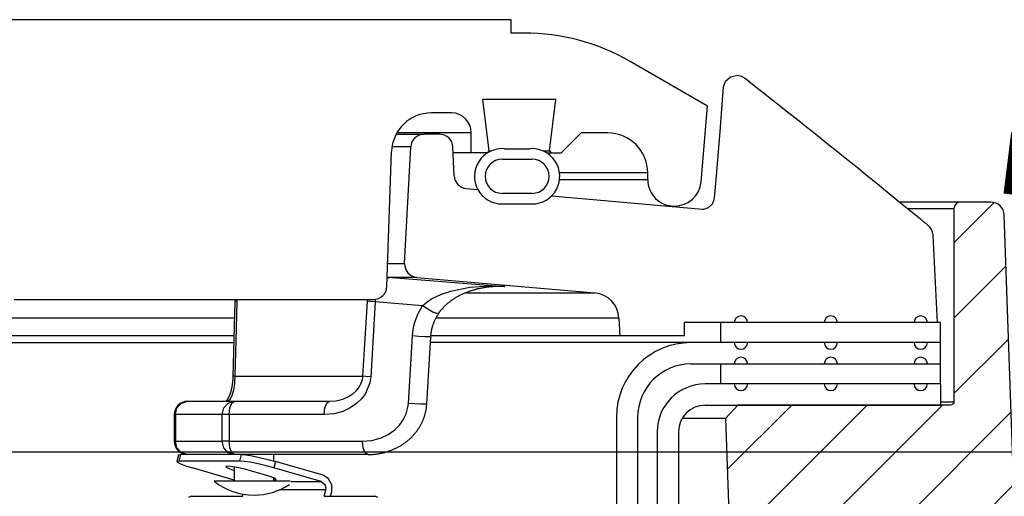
# Model space of a CAD drawing. Extents: x -169 to 2224, y 0 to 2796.
# Tile 431 of 530: x 1837.89 to 1842.51, y 983.81 to 986.04. Entities that reach past the tile are written whole.
import ezdxf

# ---------------------------------------------------------------- set-up
doc = ezdxf.new("R2010")
doc.units = 0
doc.header["$MEASUREMENT"] = 0
for name, color, linetype in [('CONCRETE-HATCH', 2, 'CONTINUOUS'), ('SPILL-BUCKET', 1, 'CONTINUOUS'), ('TANK-SLAB', 6, 'CONTINUOUS')]:
    doc.layers.add(name, color=color, linetype=linetype)
doc.layers.add('FREEZE-LINES', color=8, linetype='CONTINUOUS', plot=False)

msp = doc.modelspace()

# ---------------------------------------------------------------- hatches: boundary and pattern name
at = {"layer": 'CONCRETE-HATCH'}
h = msp.add_hatch(dxfattribs=at)
h.set_pattern_fill('AR-CONC', color=256, scale=2.67, style=0)
h.set_pattern_definition([(50, (-398.977, 12.002), (19.15085, -1.67548), [2.0025, -22.0275]), (355, (-398.977, 12.002), (-3.70466, 20.08353), [1.602, -17.622]), (100.45144, (-397.381, 11.862), (15.44619, 18.40805), [1.70186, -18.7205]), (46.1842, (-398.977, 17.342), (28.49534, -4.41936), [3.00375, -33.04125]), (96.6356, (-396.602, 16.974), (24.95547, 26.00897), [2.5528, -28.08076]), (351.1842, (-398.977, 17.342), (24.95547, 26.00897), [2.403, -26.433]), (21, (-396.307, 16.007), (15.93742, -10.74992), [2.0025, -22.0275]), (326, (-396.307, 16.007), (6.49652, 19.3615), [1.602, -17.622]), (71.45144, (-394.979, 15.111), (22.43394, 8.61158), [1.70186, -18.7205]), (37.5, (-398.977, 12.002), (0.324668, 8.888266), [0, -17.4084, 0, -17.889, 0, -17.68875]), (7.5, (-398.977, 12.002), (7.023957, 10.530793), [0, -10.1994, 0, -17.0079, 0, -6.74175]), (327.5, (-404.931, 12.002), (14.25306, -0.602215), [0, -6.675, 0, -20.826, 0, -27.6345]), (317.5, (-407.601, 12.002), (15.57107, 2.6728), [0, -8.6775, 0, -13.8306, 0, -19.6245])])
h.paths.add_polyline_path([(1852.85622, 984.84368), (1842.36102, 984.84368), (1842.36102, 978.19533), (1852.85622, 978.19533)])
at = {"layer": 'SPILL-BUCKET'}
h = msp.add_hatch(dxfattribs=at)
h.set_pattern_fill('ANSI31', scale=2, style=0)
h.set_pattern_definition([(45, (6945.78942, -316.10631), (-0.176776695, 0.176776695), [])])
edge = h.paths.add_edge_path()
edge.add_line((1841.25661, 984.23294), (1841.19841, 984.17052))
edge.add_line((1841.19841, 984.17052), (1841.24787, 982.75407))
edge.add_line((1841.24787, 982.75407), (1841.57318, 982.75407))
edge.add_line((1841.57318, 982.75407), (1841.59062, 983.25351))
edge.add_arc((1841.7155, 983.24919), 0.12496, -269.98139, -181.98144, ccw=False)
edge.add_line((1841.71546, 983.37415), (1842.50229, 983.37415))
edge.add_arc((1842.50231, 983.43663), 0.06248, -90.01928, 1.98074)
edge.add_line((1842.56476, 983.43879), (1842.50587, 985.12513))
edge.add_arc((1842.44343, 985.12293), 0.06248, -357.98136, -269.98138)
edge.add_line((1842.44341, 985.18541), (1842.30157, 985.18541))
edge.add_arc((1842.30158, 985.15417), 0.03124, -269.98043, -179.98043)
edge.add_line((1842.27034, 985.15416), (1842.27034, 984.24793))
edge.add_arc((1842.25503, 984.24824), 0.01531, -91.18722, -1.18722, ccw=False)
edge.add_line((1842.25472, 984.23294), (1841.25661, 984.23294))

# ---------------------------------------------------------------- linework, layer by layer
at = {"layer": 'FREEZE-LINES', "linetype": 'Continuous'}
msp.add_line((1468.41345, 984.01471), (1934.57169, 984.01471), dxfattribs=at)
at = {"layer": 'SPILL-BUCKET', "linetype": 'Continuous'}
for p, q in [((1840.19363, 986.04108), (1836.009, 986.04108)), ((1840.19363, 985.97862), (1840.19363, 986.04108)), ((1840.25213, 985.97862), (1840.19363, 985.97862)), ((1841.11488, 985.63511), (1840.75179, 985.84474)), ((1840.40219, 985.66634), (1840.06103, 985.66634)), ((1840.09061, 985.42541), (1840.06103, 985.66634)), ((1840.37261, 985.42541), (1840.40219, 985.66634)), ((1841.08388, 985.28071), (1841.11488, 985.63511)), ((1839.91258, 985.60388), (1839.81958, 985.60388)), ((1839.94163, 985.51019), (1839.65731, 985.51019)), ((1839.97751, 985.51019), (1839.94163, 985.51019)), ((1839.99907, 985.51019), (1839.97751, 985.51019)), ((1840.00626, 985.51019), (1839.99907, 985.51019)), ((1840.00626, 985.41651), (1840.00626, 985.51019)), ((1840.42785, 985.41651), (1840.52154, 985.51019)), ((1840.64645, 985.51019), (1840.52154, 985.51019)), ((1839.6102, 984.78975), (1839.63232, 985.42305)), ((1840.08193, 985.41651), (1839.92104, 985.41651)), ((1840.08171, 985.41651), (1840.09061, 985.42541)), ((1840.09061, 985.42541), (1840.09865, 985.42541)), ((1840.16181, 985.43606), (1840.28042, 985.43606)), ((1840.34358, 985.42541), (1840.36535, 985.42541)), ((1840.36031, 985.41651), (1840.42785, 985.41651)), ((1840.36535, 985.42541), (1840.37261, 985.42541)), ((1840.37261, 985.42541), (1840.38151, 985.41651)), ((1840.15116, 985.38653), (1840.29107, 985.38653)), ((1840.83382, 985.32282), (1840.82729, 985.32282)), ((1840.83382, 985.29159), (1840.83382, 985.32282)), ((1840.82729, 985.29159), (1840.83382, 985.29159)), ((1840.29107, 985.22664), (1840.15116, 985.22664)), ((1840.15116, 985.17667), (1840.29107, 985.17667)), ((1837.86187, 984.72948), (1839.54778, 984.72948))]:
    msp.add_line(p, q, dxfattribs=at)
at = {"layer": 'SPILL-BUCKET', "color": 1, "linetype": 'Continuous'}
for p, q in [((1841.19934, 985.75301), (1841.22148, 985.77237)), ((1841.22148, 985.77237), (1841.24998, 985.77935)), ((1841.17372, 985.51678), (1841.18851, 985.72558)), ((1841.18851, 985.72558), (1841.19934, 985.75301)), ((1841.29845, 985.75826), (1841.28847, 985.76606)), ((1841.30842, 985.75045), (1841.29845, 985.75826)), ((1841.34164, 985.7244), (1841.30842, 985.75045)), ((1841.37481, 985.69831), (1841.34164, 985.7244)), ((1841.40834, 985.6719), (1841.37481, 985.69831)), ((1841.44183, 985.64547), (1841.40834, 985.6719)), ((1841.47569, 985.6187), (1841.44183, 985.64547)), ((1841.50951, 985.5919), (1841.47569, 985.6187)), ((1841.54371, 985.56474), (1841.50951, 985.5919)), ((1841.57788, 985.53756), (1841.54371, 985.56474)), ((1839.85749, 985.50395), (1839.78448, 985.50395)), ((1841.15602, 985.30816), (1841.17372, 985.51678)), ((1841.61245, 985.51001), (1841.57788, 985.53756)), ((1841.64699, 985.48243), (1841.61245, 985.51001)), ((1841.68208, 985.45436), (1841.64699, 985.48243)), ((1841.71714, 985.42627), (1841.68208, 985.45436)), ((1839.69345, 984.89796), (1839.7221, 985.44476)), ((1839.9258, 985.30884), (1839.91989, 985.44421)), ((1841.75247, 985.3979), (1841.71714, 985.42627)), ((1841.78777, 985.3695), (1841.75247, 985.3979)), ((1841.82335, 985.34082), (1841.78777, 985.3695)), ((1841.85891, 985.31211), (1841.82335, 985.34082)), ((1841.89476, 985.2831), (1841.85891, 985.31211)), ((1841.14627, 985.20585), (1841.15602, 985.30816)), ((1841.93059, 985.25407), (1841.89476, 985.2831)), ((1839.98276, 985.24934), (1840.03699, 985.2446)), ((1841.96672, 985.22474), (1841.93059, 985.25407)), ((1842.00283, 985.19538), (1841.96672, 985.22474)), ((1840.38257, 985.21436), (1841.09109, 985.15238)), ((1841.11933, 985.16033), (1841.13495, 985.17472)), ((1841.13495, 985.17472), (1841.13705, 985.1777)), ((1841.13705, 985.1777), (1841.13891, 985.18074)), ((1841.13891, 985.18074), (1841.14409, 985.19303)), ((1841.14409, 985.19303), (1841.14627, 985.20585)), ((1842.07565, 985.13599), (1842.00283, 985.19538)), ((1841.09109, 985.15238), (1841.09711, 985.15246)), ((1841.09711, 985.15246), (1841.11933, 985.16033)), ((1842.09425, 985.12078), (1842.07565, 985.13599)), ((1842.11284, 985.10555), (1842.09425, 985.12078)), ((1842.11333, 985.10515), (1842.11283, 985.10555)), ((1842.11382, 985.10474), (1842.11333, 985.10515)), ((1842.11624, 985.10276), (1842.11382, 985.10474)), ((1842.11864, 985.1008), (1842.11624, 985.10276)), ((1842.12098, 985.09889), (1842.11864, 985.1008)), ((1842.1233, 985.09699), (1842.12098, 985.09889)), ((1842.12556, 985.09515), (1842.1233, 985.09699)), ((1842.1278, 985.09332), (1842.12556, 985.09515)), ((1842.13, 985.09154), (1842.1278, 985.09332)), ((1842.13218, 985.08976), (1842.13, 985.09154)), ((1842.13429, 985.08804), (1842.13218, 985.08976)), ((1842.13639, 985.08634), (1842.13429, 985.08804)), ((1842.13839, 985.08471), (1842.13639, 985.08634)), ((1842.14037, 985.08311), (1842.13839, 985.08471)), ((1842.14227, 985.08157), (1842.14037, 985.08311)), ((1842.14415, 985.08005), (1842.14227, 985.08157)), ((1842.14595, 985.07859), (1842.14415, 985.08005)), ((1842.14773, 985.07715), (1842.14595, 985.07859)), ((1842.14845, 985.07656), (1842.14773, 985.07715)), ((1842.14917, 985.07599), (1842.14845, 985.07656)), ((1842.17221, 985.03199), (1842.17217, 985.03255)), ((1842.17226, 985.03144), (1842.17221, 985.03199)), ((1842.17237, 985.03015), (1842.17226, 985.03144)), ((1842.17247, 985.02891), (1842.17237, 985.03015)), ((1842.17263, 985.02718), (1842.17247, 985.02891)), ((1842.19227, 984.62017), (1842.17263, 985.02718)), ((1839.75038, 984.83247), (1840.58512, 984.75944)), ((1840.69898, 984.64154), (1840.70337, 984.55771)), ((1842.20788, 984.62017), (1841.00558, 984.62017)), ((1841.00558, 984.55771), (1841.00558, 984.62017)), ((1842.20788, 984.33287), (1842.20788, 984.62017)), ((1841.00558, 984.55771), (1840.70337, 984.55771)), ((1842.20788, 984.52649), (1841.03636, 984.52649)), ((1841.03636, 984.42655), (1842.20788, 984.42655)), ((1842.20791, 984.33287), (1841.10301, 984.33287)), ((1842.20791, 984.23294), (1842.20791, 984.33287)), ((1841.10301, 984.23294), (1842.20791, 984.23294)), ((1840.6866, 984.17672), (1840.6866, 983.74985)), ((1840.78653, 984.17672), (1840.78653, 983.74985)), ((1840.87817, 984.10802), (1840.87817, 969.91046)), ((1840.9781, 984.10802), (1840.9781, 969.91046))]:
    msp.add_line(p, q, dxfattribs=at)
at = {"layer": 'SPILL-BUCKET', "color": 7}
for p, q in [((1839.65397, 985.50395), (1839.78448, 985.50395)), ((1839.72211, 985.44476), (1839.63435, 985.44476)), ((1842.30157, 985.18541), (1842.01505, 985.18541)), ((1842.27034, 985.15418), (1842.05334, 985.15418)), ((1839.61401, 984.89796), (1839.69345, 984.89796)), ((1839.75038, 984.83247), (1839.6117, 984.83247)), ((1839.97654, 984.75944), (1840.58514, 984.75944)), ((1840.69898, 984.64154), (1839.84017, 984.64154)), ((1841.03636, 984.52649), (1839.81434, 984.52649)), ((1840.70337, 984.55771), (1839.81617, 984.55771)), ((1842.27034, 984.24793), (1842.20791, 984.24793)), ((1841.19841, 984.17052), (1840.99486, 984.17052))]:
    msp.add_line(p, q, dxfattribs=at)
at = {"layer": 'SPILL-BUCKET', "color": 7, "linetype": 'Continuous'}
for p, q in [((1840.82729, 985.32282), (1840.41996, 985.32282)), ((1840.42011, 985.29159), (1840.82729, 985.29159)), ((1838.8947, 984.64154), (1827.69649, 984.64154)), ((1841.17734, 984.52649), (1841.17734, 984.62017)), ((1827.53615, 984.52649), (1838.89229, 984.52649)), ((1838.89261, 984.55771), (1827.6921, 984.55771)), ((1841.17734, 984.33287), (1841.17734, 984.42655))]:
    msp.add_line(p, q, dxfattribs=at)
at = {"layer": 'SPILL-BUCKET', "color": 8, "linetype": 'Continuous'}
for p, q in [((1839.62091, 984.83106), (1839.61151, 984.82706)), ((1839.63348, 984.83247), (1839.62091, 984.83106)), ((1839.63348, 984.83247), (1839.79186, 984.82001)), ((1839.79186, 984.82001), (1840.16323, 984.79027)), ((1839.86592, 984.7531), (1839.90964, 984.76771)), ((1839.90964, 984.76771), (1839.99985, 984.78597)), ((1839.96258, 984.75319), (1839.96589, 984.75474)), ((1839.96589, 984.75474), (1839.96921, 984.75625)), ((1839.96921, 984.75625), (1839.97261, 984.75776)), ((1839.97261, 984.75776), (1839.97602, 984.75922)), ((1839.97602, 984.75922), (1839.97951, 984.76069)), ((1839.97951, 984.76069), (1839.98301, 984.76212)), ((1839.98301, 984.76212), (1839.98673, 984.76359)), ((1839.98673, 984.76359), (1839.99045, 984.76503)), ((1839.99045, 984.76503), (1839.99404, 984.76636)), ((1839.99404, 984.76636), (1839.99762, 984.76766)), ((1839.99762, 984.76766), (1840.00126, 984.76894)), ((1839.99985, 984.78597), (1840.09052, 984.79248)), ((1840.00126, 984.76894), (1840.0049, 984.77018)), ((1840.0049, 984.77018), (1840.00859, 984.77139)), ((1840.00859, 984.77139), (1840.01228, 984.77257)), ((1840.01228, 984.77257), (1840.01603, 984.77372)), ((1840.01603, 984.77372), (1840.01978, 984.77483)), ((1840.01978, 984.77483), (1840.02359, 984.77592)), ((1840.02359, 984.77592), (1840.02739, 984.77697)), ((1840.02739, 984.77697), (1840.03127, 984.77799)), ((1840.03127, 984.77799), (1840.03514, 984.77897)), ((1840.03514, 984.77897), (1840.03909, 984.77993)), ((1840.03909, 984.77993), (1840.04303, 984.78084)), ((1840.04303, 984.78084), (1840.04705, 984.78173)), ((1840.04705, 984.78173), (1840.05107, 984.78258)), ((1840.05107, 984.78258), (1840.05517, 984.7834)), ((1840.05517, 984.7834), (1840.05927, 984.78418)), ((1840.05927, 984.78418), (1840.06345, 984.78493)), ((1840.06345, 984.78493), (1840.06763, 984.78564)), ((1840.06763, 984.78564), (1840.07189, 984.78633)), ((1840.07189, 984.78633), (1840.07615, 984.78696)), ((1840.07615, 984.78696), (1840.08019, 984.78752)), ((1840.08019, 984.78752), (1840.08423, 984.78804)), ((1840.08423, 984.78804), (1840.08842, 984.78855)), ((1840.08842, 984.78855), (1840.09261, 984.789)), ((1840.09052, 984.79248), (1840.16266, 984.79031)), ((1840.09261, 984.789), (1840.09682, 984.78942)), ((1840.09682, 984.78942), (1840.10103, 984.78979)), ((1840.10103, 984.78979), (1840.10525, 984.79012)), ((1840.10525, 984.79012), (1840.10947, 984.79041)), ((1840.13746, 984.79027), (1840.10767, 984.79027)), ((1840.10947, 984.79041), (1840.1137, 984.79065)), ((1840.1137, 984.79065), (1840.11793, 984.79085)), ((1840.11793, 984.79085), (1840.12216, 984.79102)), ((1840.12216, 984.79102), (1840.12639, 984.79113)), ((1840.12639, 984.79113), (1840.1286, 984.79116)), ((1840.1286, 984.79116), (1840.1308, 984.79118)), ((1840.1628, 984.7903), (1840.13085, 984.79026)), ((1840.16323, 984.79027), (1840.13746, 984.79027)), ((1840.16266, 984.79031), (1840.16323, 984.79027)), ((1840.16323, 984.79027), (1840.1628, 984.7903)), ((1838.89663, 984.71857), (1838.89225, 984.54323)), ((1838.89668, 984.72087), (1838.89663, 984.71876)), ((1838.89891, 984.71952), (1838.89663, 984.71857)), ((1838.89663, 984.71876), (1838.89663, 984.71867)), ((1838.89663, 984.71867), (1838.89663, 984.71857)), ((1838.89664, 984.72948), (1838.89668, 984.72717)), ((1838.89668, 984.72717), (1838.8967, 984.72507)), ((1838.89669, 984.72297), (1838.89668, 984.72087)), ((1838.8967, 984.72507), (1838.89669, 984.72297)), ((1838.90554, 984.72028), (1838.89891, 984.71952)), ((1838.90554, 984.72028), (1838.9024, 984.59563)), ((1838.90563, 984.72946), (1838.90554, 984.72028)), ((1839.50517, 984.49424), (1839.51878, 984.72028)), ((1839.51878, 984.72028), (1839.51972, 984.72927)), ((1839.53203, 984.71884), (1839.51878, 984.72028)), ((1839.55537, 984.71701), (1839.53203, 984.71884)), ((1839.55537, 984.71701), (1839.5342, 984.36633)), ((1839.5559, 984.72394), (1839.55537, 984.71701)), ((1839.77798, 984.6996), (1839.55537, 984.71701)), ((1839.55672, 984.73012), (1839.5559, 984.72394)), ((1839.77798, 984.6996), (1839.79963, 984.71804)), ((1839.79963, 984.71804), (1839.82329, 984.73311)), ((1839.82329, 984.73311), (1839.86592, 984.7531)), ((1839.89245, 984.70814), (1839.89433, 984.70976)), ((1839.89433, 984.70976), (1839.89629, 984.71141)), ((1839.89629, 984.71141), (1839.89825, 984.71303)), ((1839.89825, 984.71303), (1839.90044, 984.71481)), ((1839.90044, 984.71481), (1839.90263, 984.71655)), ((1839.90263, 984.71655), (1839.90489, 984.7183)), ((1839.90489, 984.7183), (1839.90716, 984.72003)), ((1839.90716, 984.72003), (1839.90952, 984.72179)), ((1839.90952, 984.72179), (1839.91189, 984.72351)), ((1839.91189, 984.72351), (1839.91436, 984.72526)), ((1839.91436, 984.72526), (1839.91683, 984.72698)), ((1839.91683, 984.72698), (1839.91943, 984.72875)), ((1839.91943, 984.72875), (1839.92203, 984.73048)), ((1839.92203, 984.73048), (1839.92477, 984.73226)), ((1839.92477, 984.73226), (1839.92752, 984.734)), ((1839.92752, 984.734), (1839.93043, 984.73581)), ((1839.93043, 984.73581), (1839.93335, 984.73758)), ((1839.93335, 984.73758), (1839.93589, 984.73908)), ((1839.93589, 984.73908), (1839.93842, 984.74056)), ((1839.93842, 984.74056), (1839.94106, 984.74206)), ((1839.94106, 984.74206), (1839.9437, 984.74353)), ((1839.9437, 984.74353), (1839.94676, 984.7452)), ((1839.94676, 984.7452), (1839.94983, 984.74682)), ((1839.94983, 984.74682), (1839.95297, 984.74845)), ((1839.95297, 984.74845), (1839.95612, 984.75004)), ((1839.95612, 984.75004), (1839.95935, 984.75163)), ((1839.95935, 984.75163), (1839.96258, 984.75319)), ((1839.75556, 984.65956), (1839.77798, 984.6996)), ((1839.80199, 984.68297), (1839.77798, 984.6996)), ((1839.82598, 984.67), (1839.80199, 984.68297)), ((1839.84466, 984.66355), (1839.82598, 984.67)), ((1839.85391, 984.66505), (1839.84466, 984.66355)), ((1839.85175, 984.66175), (1839.85346, 984.66436)), ((1839.85346, 984.66436), (1839.85369, 984.6647)), ((1839.85369, 984.6647), (1839.85392, 984.66504)), ((1839.85392, 984.66505), (1839.85394, 984.66509)), ((1839.85394, 984.66509), (1839.85397, 984.66513)), ((1839.85397, 984.66513), (1839.8551, 984.66683)), ((1839.8551, 984.66683), (1839.85625, 984.66848)), ((1839.85625, 984.66848), (1839.85744, 984.67018)), ((1839.85744, 984.67018), (1839.85864, 984.67185)), ((1839.85864, 984.67185), (1839.85987, 984.67351)), ((1839.85987, 984.67351), (1839.86111, 984.67516)), ((1839.86111, 984.67516), (1839.86239, 984.67682)), ((1839.86239, 984.67682), (1839.86368, 984.67846)), ((1839.86368, 984.67846), (1839.86502, 984.68013)), ((1839.86502, 984.68013), (1839.86637, 984.68177)), ((1839.86637, 984.68177), (1839.86779, 984.68346)), ((1839.86779, 984.68346), (1839.86921, 984.68511)), ((1839.86921, 984.68511), (1839.87071, 984.68681)), ((1839.87071, 984.68681), (1839.8722, 984.68848)), ((1839.8722, 984.68848), (1839.87379, 984.6902)), ((1839.87379, 984.6902), (1839.87538, 984.69189)), ((1839.87538, 984.69189), (1839.87707, 984.69365)), ((1839.87707, 984.69365), (1839.87877, 984.69538)), ((1839.87877, 984.69538), (1839.88058, 984.69719)), ((1839.88058, 984.69719), (1839.8824, 984.69896)), ((1839.8824, 984.69896), (1839.88436, 984.70083)), ((1839.88436, 984.70083), (1839.88632, 984.70266)), ((1839.88632, 984.70266), (1839.88844, 984.7046)), ((1839.88844, 984.7046), (1839.89058, 984.7065)), ((1839.89058, 984.7065), (1839.89245, 984.70814)), ((1839.73315, 984.58762), (1839.73986, 984.61728)), ((1839.73986, 984.61728), (1839.75556, 984.65956)), ((1839.82859, 984.61496), (1839.82963, 984.61778)), ((1839.82963, 984.61778), (1839.8307, 984.62058)), ((1839.8307, 984.62058), (1839.83182, 984.62337)), ((1839.83182, 984.62337), (1839.83297, 984.62614)), ((1839.83297, 984.62614), (1839.83417, 984.62895)), ((1839.83417, 984.62895), (1839.83541, 984.63173)), ((1839.83541, 984.63173), (1839.8367, 984.63451)), ((1839.8367, 984.63451), (1839.83801, 984.63727)), ((1839.83801, 984.63727), (1839.83938, 984.64003)), ((1839.83938, 984.64003), (1839.84078, 984.64278)), ((1839.84078, 984.64278), (1839.84223, 984.64553)), ((1839.84223, 984.64553), (1839.84371, 984.64825)), ((1839.84371, 984.64825), (1839.84525, 984.65099)), ((1839.84525, 984.65099), (1839.84682, 984.6537)), ((1839.84682, 984.6537), (1839.84844, 984.65641)), ((1839.84844, 984.65641), (1839.85009, 984.6591)), ((1839.85009, 984.6591), (1839.85175, 984.66175)), ((1838.9024, 984.59563), (1838.8967, 984.3696)), ((1839.72973, 984.55774), (1839.73315, 984.58762)), ((1839.81741, 984.56911), (1839.81781, 984.57199)), ((1839.81781, 984.57199), (1839.81825, 984.57487)), ((1839.81825, 984.57487), (1839.81873, 984.57776)), ((1839.81873, 984.57776), (1839.81924, 984.58063)), ((1839.81924, 984.58063), (1839.8198, 984.58352)), ((1839.8198, 984.58352), (1839.8204, 984.58639)), ((1839.8204, 984.58639), (1839.82104, 984.58927)), ((1839.82104, 984.58927), (1839.82172, 984.59214)), ((1839.82172, 984.59214), (1839.82243, 984.595)), ((1839.82243, 984.595), (1839.82319, 984.59785)), ((1839.82319, 984.59785), (1839.82399, 984.60071)), ((1839.82399, 984.60071), (1839.82483, 984.60356)), ((1839.82483, 984.60356), (1839.82571, 984.60643)), ((1839.82571, 984.60643), (1839.82663, 984.60928)), ((1839.82663, 984.60928), (1839.82759, 984.61212)), ((1839.82759, 984.61212), (1839.82859, 984.61496)), ((1838.89225, 984.54323), (1838.88786, 984.36789)), ((1839.71091, 984.24141), (1839.72973, 984.55774)), ((1839.75969, 984.55585), (1839.72973, 984.55774)), ((1839.78821, 984.5544), (1839.75969, 984.55585)), ((1839.80858, 984.55374), (1839.78821, 984.5544)), ((1839.80658, 984.39587), (1839.81597, 984.55403)), ((1839.81598, 984.55403), (1839.80858, 984.55374)), ((1839.816, 984.55403), (1839.8161, 984.55578)), ((1839.8161, 984.55578), (1839.81622, 984.55753)), ((1839.81622, 984.55753), (1839.81645, 984.56043)), ((1839.81645, 984.56043), (1839.81674, 984.56333)), ((1839.81674, 984.56333), (1839.81706, 984.56622)), ((1839.81706, 984.56622), (1839.81741, 984.56911)), ((1839.49765, 984.3696), (1839.50517, 984.49424)), ((1839.79716, 984.2377), (1839.80658, 984.39587)), ((1838.88588, 984.33936), (1838.88562, 984.33723)), ((1838.88612, 984.34148), (1838.88588, 984.33936)), ((1838.88634, 984.34362), (1838.88612, 984.34148)), ((1838.88655, 984.34576), (1838.88634, 984.34362)), ((1838.88674, 984.34791), (1838.88655, 984.34576)), ((1838.88692, 984.35006), (1838.88674, 984.34791)), ((1838.88709, 984.35222), (1838.88692, 984.35006)), ((1838.88724, 984.35438), (1838.88709, 984.35222)), ((1838.88738, 984.35655), (1838.88724, 984.35438)), ((1838.8875, 984.35874), (1838.88738, 984.35655)), ((1838.88761, 984.36093), (1838.8875, 984.35874)), ((1838.88771, 984.36313), (1838.88761, 984.36093)), ((1838.88778, 984.36534), (1838.88771, 984.36313)), ((1838.88782, 984.36661), (1838.88778, 984.36534)), ((1838.88785, 984.36789), (1838.88782, 984.36661)), ((1838.89012, 984.36883), (1838.88786, 984.36789)), ((1838.8967, 984.3696), (1838.89012, 984.36883)), ((1838.8967, 984.3696), (1838.89508, 984.33891)), ((1838.8967, 984.3696), (1839.02553, 984.3696)), ((1839.02553, 984.3696), (1839.14324, 984.3696)), ((1839.14324, 984.3696), (1839.24953, 984.3696)), ((1839.24953, 984.3696), (1839.34417, 984.3696)), ((1839.34417, 984.3696), (1839.42694, 984.3696)), ((1839.42694, 984.3696), (1839.49765, 984.3696)), ((1839.48831, 984.33299), (1839.49463, 984.35076)), ((1839.49463, 984.35076), (1839.49657, 984.36001)), ((1839.49657, 984.36001), (1839.49765, 984.3696)), ((1839.51091, 984.36815), (1839.49765, 984.3696)), ((1839.5342, 984.36633), (1839.51091, 984.36815)), ((1839.5342, 984.36633), (1839.52999, 984.33807)), ((1838.87643, 984.29301), (1838.8759, 984.29132)), ((1838.87695, 984.29472), (1838.87643, 984.29301)), ((1838.87747, 984.29646), (1838.87695, 984.29472)), ((1838.87796, 984.29821), (1838.87747, 984.29646)), ((1838.87846, 984.29999), (1838.87796, 984.29821)), ((1838.87894, 984.30179), (1838.87846, 984.29999)), ((1838.87941, 984.30361), (1838.87894, 984.30179)), ((1838.87987, 984.30544), (1838.87941, 984.30361)), ((1838.88032, 984.30731), (1838.87987, 984.30544)), ((1838.88076, 984.30918), (1838.88032, 984.30731)), ((1838.88119, 984.31108), (1838.88076, 984.30918)), ((1838.8816, 984.31297), (1838.88119, 984.31108)), ((1838.882, 984.31488), (1838.8816, 984.31297)), ((1838.88238, 984.3168), (1838.882, 984.31488)), ((1838.88276, 984.31874), (1838.88238, 984.3168)), ((1838.88313, 984.32072), (1838.88276, 984.31874)), ((1838.88994, 984.3036), (1838.88285, 984.2782)), ((1838.88348, 984.32273), (1838.88313, 984.32072)), ((1838.88383, 984.32478), (1838.88348, 984.32273)), ((1838.88417, 984.32685), (1838.88383, 984.32478)), ((1838.88449, 984.32893), (1838.88417, 984.32685)), ((1838.8848, 984.33103), (1838.88449, 984.32893)), ((1838.88509, 984.33307), (1838.8848, 984.33103)), ((1838.88536, 984.33512), (1838.88509, 984.33307)), ((1838.88562, 984.33723), (1838.88536, 984.33512)), ((1838.89461, 984.33411), (1838.88994, 984.3036)), ((1838.89508, 984.33891), (1838.89461, 984.33411)), ((1839.45024, 984.28625), (1839.46583, 984.30021)), ((1839.46583, 984.30021), (1839.47966, 984.31747)), ((1839.47966, 984.31747), (1839.48831, 984.33299)), ((1839.52999, 984.33807), (1839.50916, 984.28813)), ((1838.64667, 984.24285), (1838.67552, 984.25122)), ((1838.67552, 984.25122), (1838.89473, 984.25122)), ((1838.85525, 984.2514), (1838.85505, 984.2512)), ((1838.85559, 984.25173), (1838.85525, 984.2514)), ((1838.85594, 984.25211), (1838.85559, 984.25173)), ((1838.85632, 984.25251), (1838.85594, 984.25211)), ((1838.85672, 984.25295), (1838.85632, 984.25251)), ((1838.85714, 984.25343), (1838.85672, 984.25295)), ((1838.85757, 984.25395), (1838.85714, 984.25343)), ((1838.85802, 984.2545), (1838.85757, 984.25395)), ((1838.85849, 984.2551), (1838.85802, 984.2545)), ((1838.85897, 984.25572), (1838.85849, 984.2551)), ((1838.85947, 984.25639), (1838.85897, 984.25572)), ((1838.85997, 984.25708), (1838.85947, 984.25639)), ((1838.86047, 984.25779), (1838.85997, 984.25708)), ((1838.87276, 984.25892), (1838.86005, 984.25122)), ((1838.86098, 984.25853), (1838.86047, 984.25779)), ((1838.86149, 984.25931), (1838.86098, 984.25853)), ((1838.86203, 984.26013), (1838.86149, 984.25931)), ((1838.86257, 984.26099), (1838.86203, 984.26013)), ((1838.86312, 984.2619), (1838.86257, 984.26099)), ((1838.86369, 984.26286), (1838.86312, 984.2619)), ((1838.86426, 984.26385), (1838.86369, 984.26286)), ((1838.86484, 984.26488), (1838.86426, 984.26385)), ((1838.86542, 984.26596), (1838.86484, 984.26488)), ((1838.86602, 984.26707), (1838.86542, 984.26596)), ((1838.86588, 984.24285), (1838.89473, 984.25122)), ((1838.86661, 984.26823), (1838.86602, 984.26707)), ((1838.86721, 984.26943), (1838.86661, 984.26823)), ((1838.86781, 984.27065), (1838.86721, 984.26943)), ((1838.8684, 984.27192), (1838.86781, 984.27065)), ((1838.869, 984.27322), (1838.8684, 984.27192)), ((1838.8696, 984.27457), (1838.869, 984.27322)), ((1838.8702, 984.27594), (1838.8696, 984.27457)), ((1838.87079, 984.27734), (1838.8702, 984.27594)), ((1838.87138, 984.27878), (1838.87079, 984.27734)), ((1838.87197, 984.28025), (1838.87138, 984.27878)), ((1838.87255, 984.28174), (1838.87197, 984.28025)), ((1838.87313, 984.28327), (1838.87255, 984.28174)), ((1838.88285, 984.2782), (1838.87276, 984.25892)), ((1838.87369, 984.28483), (1838.87313, 984.28327)), ((1838.87426, 984.28642), (1838.87369, 984.28483)), ((1838.87481, 984.28802), (1838.87426, 984.28642)), ((1838.87536, 984.28966), (1838.87481, 984.28802)), ((1838.8759, 984.29132), (1838.87536, 984.28966)), ((1838.88278, 984.24285), (1838.89473, 984.25122)), ((1838.89473, 984.25122), (1839.34022, 984.25122)), ((1839.32827, 984.24285), (1839.34022, 984.25122)), ((1839.34022, 984.25122), (1839.3716, 984.25365)), ((1839.3716, 984.25365), (1839.40301, 984.26134)), ((1839.40301, 984.26134), (1839.42714, 984.27158)), ((1839.42714, 984.27158), (1839.45024, 984.28625)), ((1839.49051, 984.26293), (1839.4683, 984.24131)), ((1839.50916, 984.28813), (1839.49051, 984.26293)), ((1838.61782, 984.18876), (1838.62555, 984.21999)), ((1838.62555, 984.21999), (1838.64667, 984.24285)), ((1838.83703, 984.18876), (1838.84476, 984.21999)), ((1838.84476, 984.21999), (1838.86588, 984.24285)), ((1838.87083, 984.18876), (1838.87403, 984.21999)), ((1838.87403, 984.21999), (1838.88278, 984.24285)), ((1839.31632, 984.18876), (1839.31952, 984.21999)), ((1839.31952, 984.21999), (1839.32827, 984.24285)), ((1839.40287, 984.20394), (1839.36077, 984.19263)), ((1839.43746, 984.21999), (1839.40287, 984.20394)), ((1839.4683, 984.24131), (1839.43746, 984.21999)), ((1839.70062, 984.19299), (1839.70896, 984.22409)), ((1839.70896, 984.22409), (1839.71091, 984.24141)), ((1839.74087, 984.23952), (1839.71091, 984.24141)), ((1839.76939, 984.23807), (1839.74087, 984.23952)), ((1839.78976, 984.23742), (1839.76939, 984.23807)), ((1839.79716, 984.2377), (1839.78976, 984.23742)), ((1839.79121, 984.19779), (1839.79193, 984.20087)), ((1839.79193, 984.20087), (1839.79261, 984.20397)), ((1839.79261, 984.20397), (1839.79324, 984.20708)), ((1839.79324, 984.20708), (1839.79383, 984.21019)), ((1839.79383, 984.21019), (1839.79438, 984.2133)), ((1839.79438, 984.2133), (1839.79488, 984.21642)), ((1839.79488, 984.21642), (1839.79535, 984.21954)), ((1839.79535, 984.21954), (1839.79576, 984.22267)), ((1839.79576, 984.22267), (1839.79613, 984.2258)), ((1839.79613, 984.2258), (1839.79647, 984.22893)), ((1839.79647, 984.22893), (1839.79676, 984.23206)), ((1839.79676, 984.23206), (1839.797, 984.23518)), ((1839.797, 984.23518), (1839.79707, 984.23644)), ((1839.79707, 984.23644), (1839.79714, 984.2377)), ((1838.61306, 984.18876), (1838.61306, 984.06385)), ((1838.61426, 984.18876), (1838.61306, 984.18876)), ((1838.61782, 984.18876), (1838.61426, 984.18876)), ((1838.61782, 984.18876), (1838.61782, 984.06385)), ((1838.83703, 984.18876), (1838.61782, 984.18876)), ((1838.83703, 984.06385), (1838.83703, 984.18876)), ((1838.85057, 984.18876), (1838.83703, 984.18876)), ((1838.87083, 984.18876), (1838.85057, 984.18876)), ((1838.87083, 984.18876), (1838.87083, 984.06385)), ((1839.31632, 984.18876), (1838.87083, 984.18876)), ((1839.36077, 984.19263), (1839.31632, 984.18876)), ((1839.66859, 984.13886), (1839.68684, 984.16422)), ((1839.68684, 984.16422), (1839.70062, 984.19299)), ((1839.77529, 984.15269), (1839.77665, 984.15561)), ((1839.77665, 984.15561), (1839.77795, 984.15852)), ((1839.77795, 984.15852), (1839.77922, 984.16146)), ((1839.77922, 984.16146), (1839.78045, 984.16441)), ((1839.78045, 984.16441), (1839.78164, 984.16739)), ((1839.78164, 984.16739), (1839.78279, 984.17038)), ((1839.78279, 984.17038), (1839.78389, 984.17339)), ((1839.78389, 984.17339), (1839.78495, 984.1764)), ((1839.78495, 984.1764), (1839.78598, 984.17942)), ((1839.78598, 984.17942), (1839.78696, 984.18246)), ((1839.78696, 984.18246), (1839.78789, 984.18551)), ((1839.78789, 984.18551), (1839.78878, 984.18857)), ((1839.78878, 984.18857), (1839.78963, 984.19163)), ((1839.78963, 984.19163), (1839.79044, 984.1947)), ((1839.79044, 984.1947), (1839.79121, 984.19779)), ((1839.61588, 984.09522), (1839.64676, 984.11705)), ((1839.64676, 984.11705), (1839.66859, 984.13886)), ((1839.74589, 984.10544), (1839.74794, 984.10806)), ((1839.74794, 984.10806), (1839.74995, 984.11071)), ((1839.74995, 984.11071), (1839.75192, 984.11337)), ((1839.75192, 984.11337), (1839.75386, 984.11607)), ((1839.75386, 984.11607), (1839.75575, 984.11878)), ((1839.75575, 984.11878), (1839.75762, 984.12153)), ((1839.75762, 984.12153), (1839.75942, 984.12426)), ((1839.75942, 984.12426), (1839.76119, 984.12702)), ((1839.76119, 984.12702), (1839.76291, 984.1298)), ((1839.76291, 984.1298), (1839.76461, 984.1326)), ((1839.76461, 984.1326), (1839.76626, 984.13543)), ((1839.76626, 984.13543), (1839.76787, 984.13827)), ((1839.76787, 984.13827), (1839.76944, 984.14113)), ((1839.76944, 984.14113), (1839.77098, 984.14401)), ((1839.77098, 984.14401), (1839.77246, 984.1469)), ((1839.77246, 984.1469), (1839.7739, 984.1498)), ((1839.7739, 984.1498), (1839.77529, 984.15269)), ((1838.61426, 984.06385), (1838.61306, 984.06385)), ((1838.61782, 984.06385), (1838.61426, 984.06385)), ((1838.61782, 984.06385), (1838.83703, 984.06385)), ((1838.62555, 984.03262), (1838.61782, 984.06385)), ((1838.85057, 984.06385), (1838.83703, 984.06385)), ((1838.84476, 984.03262), (1838.83703, 984.06385)), ((1838.87083, 984.06385), (1838.85057, 984.06385)), ((1838.87083, 984.06385), (1839.49644, 984.06385)), ((1838.87403, 984.03262), (1838.87083, 984.06385)), ((1839.49644, 984.06385), (1839.53972, 984.06763)), ((1839.49964, 984.03262), (1839.49644, 984.06385)), ((1839.53972, 984.06763), (1839.583, 984.07956)), ((1839.583, 984.07956), (1839.61588, 984.09522)), ((1839.6998, 984.06035), (1839.70256, 984.06248)), ((1839.70256, 984.06248), (1839.70528, 984.06464)), ((1839.70528, 984.06464), (1839.70797, 984.06684)), ((1839.70797, 984.06684), (1839.71062, 984.06906)), ((1839.71062, 984.06906), (1839.71325, 984.07131)), ((1839.71325, 984.07131), (1839.71583, 984.07359)), ((1839.71583, 984.07359), (1839.71838, 984.0759)), ((1839.71838, 984.0759), (1839.72088, 984.07823)), ((1839.72088, 984.07823), (1839.72335, 984.08059)), ((1839.72335, 984.08059), (1839.72578, 984.08296)), ((1839.72578, 984.08296), (1839.72817, 984.08537)), ((1839.72817, 984.08537), (1839.73051, 984.08779)), ((1839.73051, 984.08779), (1839.73283, 984.09025)), ((1839.73283, 984.09025), (1839.73508, 984.09269)), ((1839.73508, 984.09269), (1839.73729, 984.09517)), ((1839.73729, 984.09517), (1839.7395, 984.0977)), ((1839.7395, 984.0977), (1839.74167, 984.10026)), ((1839.74167, 984.10026), (1839.7438, 984.10284)), ((1839.7438, 984.10284), (1839.74589, 984.10544)), ((1838.64667, 984.00976), (1838.62555, 984.03262)), ((1838.86588, 984.00976), (1838.84476, 984.03262)), ((1838.88278, 984.00976), (1838.87403, 984.03262)), ((1839.50839, 984.00976), (1839.49964, 984.03262)), ((1839.61096, 984.01494), (1839.61449, 984.01605)), ((1839.61449, 984.01605), (1839.61796, 984.01719)), ((1839.61796, 984.01719), (1839.62143, 984.01838)), ((1839.62143, 984.01838), (1839.62487, 984.01961)), ((1839.62487, 984.01961), (1839.62829, 984.02087)), ((1839.62829, 984.02087), (1839.63169, 984.02218)), ((1839.63169, 984.02218), (1839.63507, 984.02353)), ((1839.63507, 984.02353), (1839.63843, 984.02492)), ((1839.63843, 984.02492), (1839.64176, 984.02635)), ((1839.64176, 984.02635), (1839.64507, 984.02782)), ((1839.64507, 984.02782), (1839.64836, 984.02933)), ((1839.64836, 984.02933), (1839.65162, 984.03087)), ((1839.65162, 984.03087), (1839.65486, 984.03245)), ((1839.65486, 984.03245), (1839.65806, 984.03406)), ((1839.65806, 984.03406), (1839.66124, 984.03572)), ((1839.66124, 984.03572), (1839.66439, 984.0374)), ((1839.66439, 984.0374), (1839.66751, 984.03913)), ((1839.66751, 984.03913), (1839.67059, 984.04089)), ((1839.67059, 984.04089), (1839.67365, 984.04268)), ((1839.67365, 984.04268), (1839.67667, 984.0445)), ((1839.67667, 984.0445), (1839.67968, 984.04637)), ((1839.67968, 984.04637), (1839.68263, 984.04826)), ((1839.68263, 984.04826), (1839.68556, 984.05018)), ((1839.68556, 984.05018), (1839.68846, 984.05214)), ((1839.68846, 984.05214), (1839.69135, 984.05415)), ((1839.69135, 984.05415), (1839.69419, 984.05618)), ((1839.69419, 984.05618), (1839.69702, 984.05825)), ((1839.69702, 984.05825), (1839.6998, 984.06035)), ((1838.63194, 983.99908), (1838.62447, 983.96891)), ((1838.63425, 983.97122), (1838.62493, 983.96964)), ((1838.62493, 983.96964), (1838.62744, 983.96505)), ((1838.63194, 983.99908), (1838.63469, 984.00081)), ((1838.64172, 984.00139), (1838.63425, 983.97122)), ((1838.92106, 983.97122), (1838.63425, 983.97122)), ((1838.63469, 984.00081), (1838.64172, 984.00139)), ((1838.92853, 984.00139), (1838.64172, 984.00139)), ((1838.67552, 984.00139), (1838.64667, 984.00976)), ((1838.89473, 984.00139), (1838.67552, 984.00139)), ((1838.89473, 984.00139), (1838.86588, 984.00976)), ((1838.89473, 984.00139), (1838.88278, 984.00976)), ((1838.92106, 983.97122), (1838.92853, 984.00139)), ((1838.94129, 983.96964), (1838.92106, 983.97122)), ((1838.92853, 984.00139), (1838.94876, 983.99981)), ((1839.52034, 984.00139), (1838.92853, 984.00139)), ((1838.97045, 983.96505), (1838.94129, 983.96964)), ((1838.94876, 983.99981), (1838.97792, 983.99522)), ((1838.97792, 983.99522), (1839.01316, 983.98806)), ((1839.01316, 983.98806), (1839.05102, 983.97905)), ((1839.05102, 983.97905), (1839.08781, 983.96906)), ((1839.08052, 983.97115), (1839.08052, 984.00139)), ((1839.52034, 984.00139), (1839.50839, 984.00976)), ((1839.52182, 984.00142), (1839.52425, 984.00143)), ((1839.52425, 984.00143), (1839.52667, 984.00146)), ((1839.52667, 984.00146), (1839.53043, 984.00155)), ((1839.53043, 984.00155), (1839.5342, 984.0017)), ((1839.5342, 984.0017), (1839.53794, 984.00189)), ((1839.53794, 984.00189), (1839.54169, 984.00212)), ((1839.54169, 984.00212), (1839.54541, 984.0024)), ((1839.54541, 984.0024), (1839.54912, 984.00272)), ((1839.54912, 984.00272), (1839.55283, 984.00308)), ((1839.55283, 984.00308), (1839.55654, 984.00349)), ((1839.55654, 984.00349), (1839.56025, 984.00395)), ((1839.56025, 984.00395), (1839.56397, 984.00445)), ((1839.56397, 984.00445), (1839.56766, 984.00499)), ((1839.56766, 984.00499), (1839.57135, 984.00558)), ((1839.57135, 984.00558), (1839.57501, 984.00622)), ((1839.57501, 984.00622), (1839.57867, 984.00689)), ((1839.57867, 984.00689), (1839.58231, 984.00761)), ((1839.58231, 984.00761), (1839.58593, 984.00838)), ((1839.58593, 984.00838), (1839.58955, 984.00918)), ((1839.58955, 984.00918), (1839.59315, 984.01003)), ((1839.59315, 984.01003), (1839.59673, 984.01093)), ((1839.59673, 984.01093), (1839.60031, 984.01186)), ((1839.60031, 984.01186), (1839.60387, 984.01284)), ((1839.60387, 984.01284), (1839.60742, 984.01387)), ((1839.60742, 984.01387), (1839.61096, 984.01494)), ((1838.62744, 983.96505), (1838.64153, 983.9579)), ((1838.64153, 983.9579), (1838.66581, 983.94889)), ((1838.66581, 983.94889), (1838.69792, 983.93889)), ((1838.89365, 983.88213), (1838.69792, 983.93889)), ((1838.86511, 983.94686), (1838.8547, 983.94609)), ((1838.8547, 983.94609), (1838.85641, 983.94217)), ((1838.85641, 983.94217), (1838.87, 983.93564)), ((1838.88622, 983.9444), (1838.86511, 983.94686)), ((1838.87, 983.93564), (1838.89365, 983.92738)), ((1838.91521, 983.93903), (1838.88622, 983.9444)), ((1838.89365, 983.94317), (1838.89365, 983.87648)), ((1838.94819, 983.93147), (1838.91521, 983.93903)), ((1838.98072, 983.92273), (1838.94819, 983.93147)), ((1839.00569, 983.9579), (1838.97045, 983.96505)), ((1839.04356, 983.94889), (1839.00569, 983.9579)), ((1839.08034, 983.93889), (1839.04356, 983.94889)), ((1839.08781, 983.96906), (1839.08034, 983.93889)), ((1839.30262, 983.87443), (1839.08034, 983.93889)), ((1839.31076, 983.9044), (1839.08781, 983.96906)), ((1839.03646, 983.90656), (1838.98072, 983.92273)), ((1839.06718, 983.89677), (1839.03646, 983.90656)), ((1839.08655, 983.88864), (1839.06718, 983.89677)), ((1839.08052, 983.87648), (1839.08052, 983.89155)), ((1839.08052, 983.88242), (1839.09127, 983.88357)), ((1839.09127, 983.88357), (1839.08655, 983.88864)), ((1839.33662, 983.88823), (1839.31076, 983.9044)), ((1839.35156, 983.86023), (1839.33662, 983.88823)), ((1838.80654, 983.87648), (1838.79971, 983.87648)), ((1838.82652, 983.87648), (1838.80654, 983.87648)), ((1838.85821, 983.87648), (1838.82652, 983.87648)), ((1838.89928, 983.87648), (1838.85821, 983.87648)), ((1838.94676, 983.87648), (1838.89928, 983.87648)), ((1838.99717, 983.87648), (1838.94676, 983.87648)), ((1839.04685, 983.87648), (1838.99717, 983.87648)), ((1839.09217, 983.87648), (1839.04685, 983.87648)), ((1839.12984, 983.87648), (1839.09217, 983.87648)), ((1839.32302, 983.83618), (1839.10677, 983.83618)), ((1839.1571, 983.87648), (1839.12984, 983.87648)), ((1839.15985, 983.87443), (1839.30262, 983.87443)), ((1839.30262, 983.87443), (1839.32014, 983.85988)), ((1839.31555, 983.80602), (1839.32302, 983.83618)), ((1839.32014, 983.85988), (1839.32302, 983.83618)), ((1839.35156, 983.82791), (1839.35156, 983.86023)), ((1838.69412, 983.80602), (1838.67789, 983.80011)), ((1838.69412, 983.80602), (1838.93313, 983.80602)), ((1838.93313, 983.80602), (1838.93559, 983.81593)), ((1839.31555, 983.80602), (1839.55457, 983.80602)), ((1839.34614, 983.80602), (1839.35156, 983.82791)), ((1839.56788, 983.80011), (1839.55457, 983.80602))]:
    msp.add_line(p, q, dxfattribs=at)
at = {"layer": 'SPILL-BUCKET', "color": 2, "linetype": 'Continuous'}
msp.add_lwpolyline([(1841.25661, 984.23294), (1841.19841, 984.17052), (1841.24787, 982.75407), (1841.57318, 982.75407), (1841.59062, 983.25351, -0.404026), (1841.71546, 983.37415), (1842.50229, 983.37415, 0.4244749), (1842.56476, 983.43879), (1842.50587, 985.12513, 0.4040261), (1842.44341, 985.18541), (1842.30157, 985.18541, 0.4142136), (1842.27034, 985.15416), (1842.27034, 984.24793, -0.4142136), (1842.25472, 984.23294), (1841.25661, 984.23294)], format="xyb", dxfattribs=at)
at = {"layer": 'SPILL-BUCKET', "linetype": 'Continuous'}
for centre, radius, start, end in [((1840.25213, 984.97931), 0.99932, 60, 90), ((1839.81958, 985.41651), 0.18737, 90, 178), ((1839.91258, 985.51019), 0.09369, 0, 90), ((1840.64645, 985.32282), 0.18737, 0, 90), ((1840.15116, 985.30658), 0.12991, 85.29948, 270), ((1840.29107, 985.30658), 0.12991, 270, 94.70052), ((1840.15116, 985.30658), 0.07995, 90, 270), ((1840.29107, 985.30658), 0.07995, 270, 90), ((1840.95874, 985.29159), 0.12492, 180.00063, 270.31894), ((1840.95944, 985.29159), 0.12491, 270, 355), ((1839.54778, 984.79193), 0.06246, 270, 358)]:
    msp.add_arc(centre, radius, start, end, dxfattribs=at)
at = {"layer": 'SPILL-BUCKET', "color": 1, "linetype": 'Continuous'}
for centre, radius, start, end in [((1841.24998, 985.71689), 0.06246, 51.94462, 90), ((1839.78448, 985.44149), 0.06246, 90, 177), ((1839.85749, 985.44149), 0.06246, 2.5, 90), ((1839.9882, 985.31156), 0.06246, 182.5, 265), ((1842.10992, 985.0274), 0.06246, 4.71704, 51.07081), ((1839.75582, 984.89469), 0.06246, 177, 265), ((1840.57423, 984.635), 0.12491, 3, 85), ((1841.03636, 984.17672), 0.34976, 90, 180), ((1841.03636, 984.17672), 0.24983, 90, 180), ((1841.10301, 984.10802), 0.22485, 90, 180), ((1841.10301, 984.10802), 0.12491, 90, 180)]:
    msp.add_arc(centre, radius, start, end, dxfattribs=at)
at = {"layer": 'SPILL-BUCKET', "color": 7, "linetype": 'Continuous'}
for centre, start, end in [((1841.27102, 984.62017), 0, 180), ((1841.69261, 984.62017), 0, 180), ((1842.1142, 984.62017), 0, 180), ((1841.27102, 984.52649), 180, 0), ((1841.69261, 984.52649), 180, 0), ((1842.1142, 984.52649), 180, 0), ((1841.27102, 984.42655), 0, 180), ((1841.69261, 984.42655), 0, 180), ((1842.1142, 984.42655), 0, 180), ((1841.27102, 984.33287), 180, 0), ((1841.69261, 984.33287), 180, 0), ((1842.1142, 984.33287), 180, 0)]:
    msp.add_arc(centre, 0.03123, start, end, dxfattribs=at)
at = {"layer": 'SPILL-BUCKET', "color": 8, "linetype": 'Continuous'}
for centre, radius, start, end in [((1838.67552, 984.18876), 0.06246, 90, 180), ((1838.67552, 984.06385), 0.06246, 180, 270), ((1838.98708, 984.11424), 0.30273, 231.76055, 270.00016), ((1838.98708, 984.11424), 0.30273, 270.00016, 303.15721)]:
    msp.add_arc(centre, radius, start, end, dxfattribs=at)
at = {"layer": 'TANK-SLAB', "const_width": 0.29}
msp.add_lwpolyline([(1842.52078, 985.36982), (1846.51511, 984.87053), (1848.98224, 984.87053), (1852.95477, 985.35951)], dxfattribs=at)

doc.saveas('drawing.dxf')
